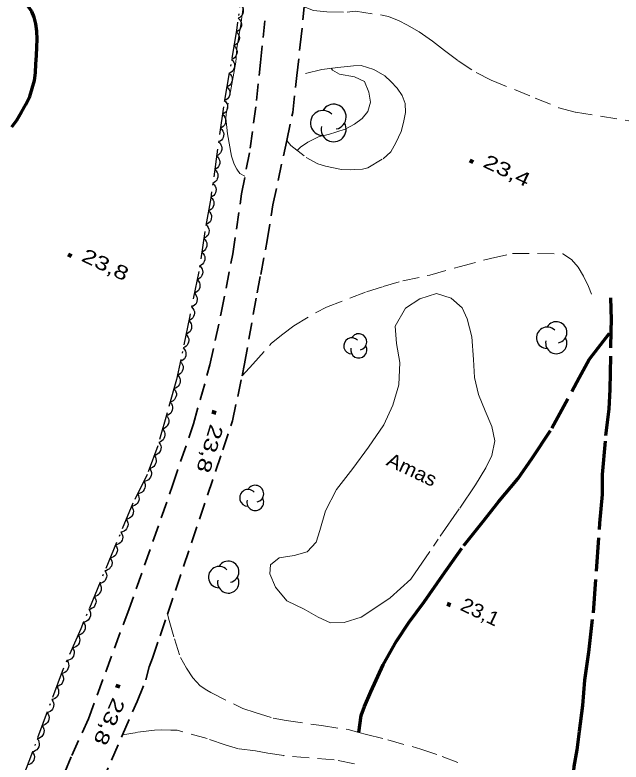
# Model space of a CAD drawing. Extents: x 356765 to 358572, y 5103174 to 5104650.
# Drawn here: x 357346.7 to 357411.9, y 5104313.8 to 5104394.2 of the extents above; entities that cross this region are included whole.
import ezdxf

# ---------------------------------------------------------------- set-up
doc = ezdxf.new("R2010")
doc.units = 0
doc.header["$LTSCALE"] = 0.6
for name, pattern in [('DOT_DASHED', [7.7, 5, -1.2, 0.3, -1.2]), ('LONG_DASH_SHORT_DASH', [9.9, 6, -1.2, 1.5, -1.2]), ('LONG_DASHED', [7.5, 6, -1.5]), ('MEDIUM_DASHED', [4.5, 3, -1.5])]:
    doc.linetypes.add(name, pattern=pattern)
for name, color, linetype, lineweight in [('19', 7, 'Continuous', 13), ('2', 7, 'Continuous', 13), ('21', 7, 'Continuous', 53), ('22', 7, 'Continuous', 35), ('3', 7, 'Continuous', 140), ('44', 7, 'Continuous', 25), ('57', 7, 'LONG_DASH_SHORT_DASH', 13)]:
    doc.layers.add(name, color=color, linetype=linetype, lineweight=lineweight)

msp = doc.modelspace()

# ---------------------------------------------------------------- linework, layer by layer
at = {"layer": '19', "linetype": 'MEDIUM_DASHED'}
for points in [[(357377.8, 5104395.04), (357378.81, 5104394.67), (357380.22, 5104394.5), (357382.4, 5104394.49), (357383.32, 5104394.57), (357385.99, 5104394.19), (357386.87, 5104394), (357388, 5104393.56), (357388.83, 5104393.1), (357390.18, 5104392.35), (357391.6, 5104391.37), (357392.9, 5104390.35), (357394.35, 5104389.25), (357396.3, 5104387.97), (357397.92, 5104387.17), (357402.65, 5104385.23), (357405.22, 5104384.2), (357407.01, 5104383.7), (357412.74, 5104382.8), (357414.16, 5104382.7)], [(357375.91, 5104380.66), (357376.37, 5104380.12), (357378.02, 5104378.82), (357379.25, 5104378.16), (357380.08, 5104377.9), (357381.79, 5104377.56), (357382.75, 5104377.52), (357383.25, 5104377.53), (357384.06, 5104377.57), (357384.65, 5104377.74), (357386.3, 5104378.71), (357387.1, 5104379.44), (357387.65, 5104380.41), (357388.24, 5104381.65), (357388.48, 5104382.6), (357388.68, 5104383.67), (357388.65, 5104384.66), (357388.35, 5104385.52), (357387.8, 5104386.31), (357387.1, 5104387), (357386.48, 5104387.64), (357385.28, 5104388.31), (357383.92, 5104388.74), (357383.11, 5104388.7), (357381.42, 5104388.54), (357379.69, 5104388.3), (357377, 5104387.66)], [(357371.11, 5104355.35), (357372.28, 5104356.59), (357374.26, 5104358.85), (357375.49, 5104359.83), (357376.69, 5104360.73), (357379.09, 5104362.16), (357380.2, 5104362.73), (357384.5, 5104364.38), (357386.29, 5104364.95), (357388.4, 5104365.55), (357391.32, 5104366.19), (357394.48, 5104367.08), (357397.84, 5104367.97), (357400.21, 5104368.51), (357405.63, 5104368.47), (357406.57, 5104367.85), (357407.3, 5104367.05), (357407.84, 5104366.07), (357408.4, 5104364.97), (357408.71, 5104364.11)], [(357363.07, 5104329.69), (357363.27, 5104328.99), (357363.83, 5104327.02), (357364.47, 5104325.02), (357365.11, 5104323.88), (357365.79, 5104322.82), (357366.59, 5104321.98), (357367.3, 5104321.49), (357367.75, 5104321.24), (357371.19, 5104319.53), (357372.51, 5104319.09), (357374.44, 5104318.51), (357375.84, 5104318.23), (357379.64, 5104317.69), (357382.53, 5104317.26), (357383.68, 5104316.96), (357384.5, 5104316.75), (357386.8, 5104316.16), (357390.36, 5104315.16), (357392.66, 5104314.37), (357394.35, 5104313.73)], [(357383.21, 5104313.57), (357381.01, 5104314.01), (357375.6, 5104314.46), (357373.89, 5104314.72), (357372.56, 5104314.97), (357370.73, 5104315.2), (357369.3, 5104315.61), (357367.34, 5104316.3), (357364.13, 5104317.2), (357363.44, 5104317.19), (357362.48, 5104317.23), (357361.68, 5104317.19), (357359.8, 5104316.96), (357358.23, 5104316.69)]]:
    msp.add_lwpolyline(points, dxfattribs=at)
at = {"layer": '2', "linetype": 'LONG_DASHED'}
msp.add_lwpolyline([(357380.57, 5104468.05), (357379.38, 5104468.12), (357377.44, 5104466.62), (357376.7, 5104459.98), (357375.97, 5104452.73), (357375.04, 5104449.53), (357373.93, 5104428.78), (357373.33, 5104414.17), (357372.51, 5104404.84), (357370.99, 5104393.4), (357370.55, 5104390.57), (357370.45, 5104389.09), (357369.44, 5104383.8), (357369.34, 5104383.08), (357369.52, 5104381.37), (357369.95, 5104378.98), (357370.25, 5104378.12), (357370.54, 5104377.57), (357370.86, 5104377.1), (357371.39, 5104376.81)], dxfattribs=at)
at = {"layer": '2'}
msp.add_lwpolyline([(357380.71, 5104388.44), (357380.85, 5104388.23), (357381.6, 5104387.81), (357383.2, 5104387.51), (357384.29, 5104387), (357384.74, 5104385.87), (357384.92, 5104384.79), (357384.65, 5104383.77), (357384.03, 5104383.03), (357383.2, 5104382.41), (357382.21, 5104381.88), (357380.41, 5104381.31), (357379.4, 5104381.09), (357378.18, 5104380.49), (357377.38, 5104379.95), (357377.03, 5104379.6)], dxfattribs=at)
at = {"layer": '21', "linetype": 'MEDIUM_DASHED', "lineweight": 35}
for points in [[(357355.95, 5104311.51), (357358.23, 5104316.69), (357359.82, 5104320.3), (357360.73, 5104322.61), (357361.12, 5104324.03), (357361.47, 5104324.96), (357362.29, 5104327.36), (357363.07, 5104329.69), (357369.04, 5104347.38), (357370.07, 5104350.49), (357371.11, 5104355.35), (357371.38, 5104356.62), (357372.72, 5104364.26), (357373.11, 5104366.26), (357373.82, 5104369.9), (357374.42, 5104373.73), (357375.91, 5104380.66), (357376.56, 5104383.68), (357377, 5104387.66), (357377.37, 5104390.96), (357377.8, 5104395.04)], [(357351.02, 5104310.18), (357352.77, 5104314.46), (357354.56, 5104318.42), (357358.8, 5104329.87), (357363.63, 5104343.55), (357365.86, 5104350.16), (357367.65, 5104356.51), (357368.86, 5104362.13), (357370.1, 5104368.46), (357371.05, 5104374.93), (357371.99, 5104379.84), (357372.66, 5104384.98), (357373.09, 5104389.07), (357373.62, 5104394.36)]]:
    msp.add_lwpolyline(points, dxfattribs=at)
at = {"layer": '22', "linetype": 'LONG_DASHED', "lineweight": 70}
for points in [[(357348.24, 5104385.41), (357348.75, 5104387.11), (357348.85, 5104387.98), (357348.92, 5104388.88), (357348.98, 5104389.82), (357349.01, 5104390.72), (357349.03, 5104391.59), (357349.01, 5104392.44), (357348.91, 5104393.23), (357348.72, 5104393.93), (357348.48, 5104394.55), (357348.13, 5104395.04), (357347.75, 5104395.37), (357347.42, 5104395.57), (357347.1, 5104395.74)], [(357346.33, 5104382.13), (357346.86, 5104382.87), (357347.36, 5104383.7), (357347.81, 5104384.55), (357348.24, 5104385.41)], [(357406.28, 5104306.42), (357406.24, 5104307.08), (357406.32, 5104307.92), (357406.66, 5104310.86), (357406.74, 5104311.89), (357406.85, 5104313.3), (357407.16, 5104315.09), (357407.41, 5104317.11), (357407.77, 5104319.86), (357408.01, 5104322.57), (357408.42, 5104325.58), (357408.92, 5104329.82), (357409.63, 5104339.49), (357409.89, 5104342.58), (357409.91, 5104344.73), (357410.27, 5104348.9), (357410.62, 5104351.77), (357410.72, 5104353.87), (357410.85, 5104360.17), (357410.87, 5104361.35), (357410.81, 5104363.73)], [(357383.68, 5104316.96), (357383.91, 5104318.79), (357384.29, 5104319.76), (357384.98, 5104321.34), (357386.3, 5104324.24), (357387.73, 5104326.78), (357389.06, 5104328.79), (357390.7, 5104331.02), (357392.68, 5104333.85), (357394.99, 5104337.08), (357396.99, 5104339.6), (357398.71, 5104341.79), (357400.79, 5104344.26), (357402.32, 5104346.46), (357404.44, 5104349.7), (357407.39, 5104355.13), (357408.48, 5104357.08), (357410.85, 5104360.17)]]:
    msp.add_lwpolyline(points, dxfattribs=at)
at = {"layer": '3'}
for p, q in [((357395.62, 5104378.51), (357395.99, 5104378.34)), ((357352.39, 5104368.4), (357352.75, 5104368.23)), ((357368.13, 5104351.61), (357368.02, 5104351.22)), ((357393.18, 5104330.81), (357393.54, 5104330.64)), ((357357.8, 5104322.13), (357357.64, 5104321.76))]:
    msp.add_line(p, q, dxfattribs=at)
at = {"layer": '44', "linetype": 'DOT_DASHED'}
msp.add_lwpolyline([(357371.23, 5104397.98), (357370.51, 5104392.5), (357369.1, 5104384.3), (357367.73, 5104374.47), (357367.1, 5104370.89), (357366.44, 5104366.55), (357365.44, 5104361.61), (357364.05, 5104354.93), (357363.04, 5104351.37), (357362.03, 5104347.81), (357360.89, 5104344.72), (357359.36, 5104341.65), (357353.73, 5104328.1), (357351.75, 5104323.52), (357347.09, 5104311)], dxfattribs=at)
at = {"layer": '44'}
for points in [[(357370.88, 5104395.33), (357371.04, 5104395.19), (357371.14, 5104395.01), (357371.21, 5104394.86), (357371.23, 5104394.69), (357371.23, 5104394.5), (357371.17, 5104394.32), (357371.1, 5104394.17), (357370.99, 5104394.04), (357370.85, 5104393.92), (357370.69, 5104393.84)], [(357370.69, 5104393.84), (357370.84, 5104393.7), (357370.95, 5104393.53), (357371.02, 5104393.38), (357371.04, 5104393.2), (357371.03, 5104393.02), (357370.97, 5104392.83), (357370.91, 5104392.68), (357370.79, 5104392.55), (357370.65, 5104392.43), (357370.49, 5104392.35)], [(357370.48, 5104392.35), (357370.64, 5104392.21), (357370.73, 5104392.03), (357370.8, 5104391.88), (357370.81, 5104391.7), (357370.8, 5104391.52), (357370.73, 5104391.34), (357370.66, 5104391.19), (357370.54, 5104391.06), (357370.39, 5104390.95), (357370.23, 5104390.87)], [(357370.23, 5104390.87), (357370.38, 5104390.73), (357370.48, 5104390.55), (357370.54, 5104390.4), (357370.56, 5104390.22), (357370.54, 5104390.04), (357370.48, 5104389.86), (357370.41, 5104389.71), (357370.29, 5104389.58), (357370.14, 5104389.47), (357369.98, 5104389.4)], [(357369.98, 5104389.4), (357370.13, 5104389.25), (357370.23, 5104389.07), (357370.29, 5104388.92), (357370.3, 5104388.75), (357370.29, 5104388.56), (357370.22, 5104388.38), (357370.15, 5104388.23), (357370.03, 5104388.1), (357369.89, 5104387.99), (357369.72, 5104387.92)], [(357369.72, 5104387.92), (357369.87, 5104387.77), (357369.97, 5104387.6), (357370.03, 5104387.44), (357370.05, 5104387.27), (357370.03, 5104387.08), (357369.97, 5104386.9), (357369.9, 5104386.75), (357369.78, 5104386.63), (357369.63, 5104386.51), (357369.47, 5104386.44)], [(357369.47, 5104386.44), (357369.62, 5104386.29), (357369.72, 5104386.12), (357369.78, 5104385.96), (357369.79, 5104385.79), (357369.78, 5104385.6), (357369.72, 5104385.42), (357369.65, 5104385.28), (357369.52, 5104385.15), (357369.38, 5104385.04), (357369.21, 5104384.96)], [(357369.19, 5104384.96), (357369.35, 5104384.82), (357369.45, 5104384.65), (357369.52, 5104384.5), (357369.54, 5104384.32), (357369.53, 5104384.14), (357369.47, 5104383.96), (357369.41, 5104383.81), (357369.29, 5104383.68), (357369.15, 5104383.56), (357368.99, 5104383.48)], [(357368.99, 5104383.48), (357369.14, 5104383.34), (357369.25, 5104383.16), (357369.31, 5104383.01), (357369.33, 5104382.84), (357369.32, 5104382.65), (357369.27, 5104382.47), (357369.2, 5104382.32), (357369.08, 5104382.19), (357368.94, 5104382.07), (357368.78, 5104381.99)], [(357368.78, 5104381.99), (357368.93, 5104381.85), (357369.04, 5104381.68), (357369.1, 5104381.53), (357369.13, 5104381.35), (357369.12, 5104381.17), (357369.06, 5104380.99), (357368.99, 5104380.84), (357368.88, 5104380.7), (357368.73, 5104380.59), (357368.57, 5104380.51)], [(357368.57, 5104380.51), (357368.73, 5104380.37), (357368.83, 5104380.19), (357368.9, 5104380.04), (357368.92, 5104379.87), (357368.91, 5104379.68), (357368.85, 5104379.5), (357368.79, 5104379.35), (357368.67, 5104379.22), (357368.53, 5104379.1), (357368.36, 5104379.02)], [(357368.36, 5104379.02), (357368.52, 5104378.88), (357368.62, 5104378.71), (357368.69, 5104378.56), (357368.71, 5104378.38), (357368.7, 5104378.2), (357368.64, 5104378.01), (357368.58, 5104377.87), (357368.46, 5104377.73), (357368.32, 5104377.62), (357368.16, 5104377.54)], [(357368.16, 5104377.54), (357368.31, 5104377.4), (357368.42, 5104377.22), (357368.48, 5104377.07), (357368.5, 5104376.9), (357368.49, 5104376.71), (357368.44, 5104376.53), (357368.37, 5104376.38), (357368.26, 5104376.25), (357368.11, 5104376.13), (357367.95, 5104376.05)], [(357367.95, 5104376.05), (357368.11, 5104375.91), (357368.21, 5104375.74), (357368.28, 5104375.59), (357368.3, 5104375.41), (357368.29, 5104375.23), (357368.23, 5104375.04), (357368.16, 5104374.89), (357368.05, 5104374.76), (357367.9, 5104374.64), (357367.74, 5104374.56)], [(357367.75, 5104374.56), (357367.9, 5104374.42), (357368, 5104374.24), (357368.06, 5104374.09), (357368.07, 5104373.91), (357368.05, 5104373.73), (357367.99, 5104373.55), (357367.92, 5104373.4), (357367.8, 5104373.27), (357367.65, 5104373.16), (357367.49, 5104373.09)], [(357367.49, 5104373.09), (357367.64, 5104372.94), (357367.74, 5104372.76), (357367.8, 5104372.61), (357367.81, 5104372.44), (357367.79, 5104372.25), (357367.73, 5104372.07), (357367.66, 5104371.92), (357367.54, 5104371.8), (357367.39, 5104371.68), (357367.23, 5104371.61)], [(357367.21, 5104371.61), (357367.36, 5104371.47), (357367.47, 5104371.3), (357367.53, 5104371.14), (357367.55, 5104370.97), (357367.54, 5104370.78), (357367.48, 5104370.6), (357367.41, 5104370.45), (357367.29, 5104370.32), (357367.15, 5104370.21), (357366.98, 5104370.13)], [(357366.98, 5104370.13), (357367.14, 5104369.99), (357367.24, 5104369.81), (357367.3, 5104369.66), (357367.32, 5104369.49), (357367.31, 5104369.3), (357367.25, 5104369.12), (357367.18, 5104368.97), (357367.07, 5104368.84), (357366.92, 5104368.72), (357366.76, 5104368.65)], [(357366.76, 5104368.65), (357366.91, 5104368.51), (357367.02, 5104368.33), (357367.08, 5104368.18), (357367.1, 5104368), (357367.09, 5104367.82), (357367.03, 5104367.64), (357366.96, 5104367.49), (357366.84, 5104367.36), (357366.7, 5104367.24), (357366.53, 5104367.16)], [(357366.56, 5104367.16), (357366.71, 5104367.01), (357366.8, 5104366.83), (357366.86, 5104366.67), (357366.87, 5104366.5), (357366.85, 5104366.31), (357366.78, 5104366.14), (357366.71, 5104365.99), (357366.58, 5104365.87), (357366.43, 5104365.76), (357366.27, 5104365.69)], [(357366.27, 5104365.69), (357366.41, 5104365.54), (357366.51, 5104365.36), (357366.56, 5104365.2), (357366.57, 5104365.03), (357366.55, 5104364.84), (357366.48, 5104364.67), (357366.41, 5104364.52), (357366.28, 5104364.4), (357366.13, 5104364.29), (357365.97, 5104364.22)], [(357365.97, 5104364.22), (357366.11, 5104364.07), (357366.21, 5104363.89), (357366.26, 5104363.73), (357366.28, 5104363.56), (357366.25, 5104363.37), (357366.19, 5104363.2), (357366.11, 5104363.05), (357365.99, 5104362.93), (357365.84, 5104362.82), (357365.67, 5104362.75)], [(357365.67, 5104362.75), (357365.82, 5104362.6), (357365.91, 5104362.42), (357365.97, 5104362.26), (357365.98, 5104362.09), (357365.96, 5104361.9), (357365.89, 5104361.73), (357365.81, 5104361.58), (357365.69, 5104361.46), (357365.54, 5104361.35), (357365.37, 5104361.28)], [(357365.37, 5104361.28), (357365.52, 5104361.13), (357365.61, 5104360.95), (357365.67, 5104360.79), (357365.67, 5104360.62), (357365.65, 5104360.43), (357365.58, 5104360.25), (357365.51, 5104360.11), (357365.38, 5104359.99), (357365.23, 5104359.88), (357365.07, 5104359.81)], [(357365.07, 5104359.81), (357365.21, 5104359.66), (357365.3, 5104359.48), (357365.36, 5104359.32), (357365.37, 5104359.15), (357365.35, 5104358.96), (357365.28, 5104358.79), (357365.2, 5104358.64), (357365.08, 5104358.52), (357364.93, 5104358.41), (357364.76, 5104358.34)], [(357364.76, 5104358.34), (357364.91, 5104358.19), (357365, 5104358.01), (357365.05, 5104357.85), (357365.06, 5104357.68), (357365.04, 5104357.5), (357364.97, 5104357.32), (357364.9, 5104357.17), (357364.77, 5104357.05), (357364.62, 5104356.94), (357364.45, 5104356.87)], [(357364.45, 5104356.87), (357364.6, 5104356.72), (357364.69, 5104356.54), (357364.75, 5104356.39), (357364.76, 5104356.21), (357364.74, 5104356.03), (357364.67, 5104355.85), (357364.59, 5104355.7), (357364.47, 5104355.58), (357364.32, 5104355.47), (357364.15, 5104355.4)], [(357364.18, 5104355.4), (357364.32, 5104355.24), (357364.4, 5104355.05), (357364.44, 5104354.89), (357364.44, 5104354.71), (357364.4, 5104354.53), (357364.32, 5104354.36), (357364.24, 5104354.22), (357364.1, 5104354.11), (357363.94, 5104354.01), (357363.77, 5104353.95)], [(357363.77, 5104353.95), (357363.91, 5104353.79), (357363.99, 5104353.61), (357364.03, 5104353.45), (357364.03, 5104353.27), (357363.99, 5104353.09), (357363.91, 5104352.92), (357363.83, 5104352.78), (357363.69, 5104352.66), (357363.53, 5104352.57), (357363.36, 5104352.51)], [(357363.36, 5104352.51), (357363.5, 5104352.35), (357363.58, 5104352.16), (357363.62, 5104352), (357363.62, 5104351.83), (357363.58, 5104351.65), (357363.5, 5104351.47), (357363.42, 5104351.33), (357363.28, 5104351.22), (357363.12, 5104351.12), (357362.95, 5104351.07)], [(357362.95, 5104351.07), (357363.09, 5104350.91), (357363.17, 5104350.72), (357363.21, 5104350.56), (357363.21, 5104350.38), (357363.17, 5104350.2), (357363.09, 5104350.03), (357363.01, 5104349.89), (357362.87, 5104349.78), (357362.72, 5104349.68), (357362.54, 5104349.62)], [(357362.54, 5104349.62), (357362.68, 5104349.46), (357362.76, 5104349.28), (357362.8, 5104349.12), (357362.8, 5104348.94), (357362.77, 5104348.76), (357362.68, 5104348.59), (357362.6, 5104348.45), (357362.46, 5104348.33), (357362.31, 5104348.24), (357362.14, 5104348.18)], [(357362.16, 5104348.17), (357362.29, 5104348), (357362.35, 5104347.81), (357362.38, 5104347.65), (357362.37, 5104347.47), (357362.32, 5104347.29), (357362.22, 5104347.13), (357362.13, 5104347), (357361.98, 5104346.89), (357361.82, 5104346.81), (357361.64, 5104346.76)], [(357361.64, 5104346.76), (357361.77, 5104346.59), (357361.83, 5104346.4), (357361.86, 5104346.24), (357361.85, 5104346.06), (357361.8, 5104345.89), (357361.7, 5104345.72), (357361.61, 5104345.59), (357361.46, 5104345.48), (357361.3, 5104345.4), (357361.12, 5104345.36)], [(357361.19, 5104345.33), (357361.3, 5104345.15), (357361.34, 5104344.95), (357361.35, 5104344.78), (357361.32, 5104344.61), (357361.25, 5104344.44), (357361.14, 5104344.28), (357361.03, 5104344.16), (357360.88, 5104344.07), (357360.7, 5104344.01), (357360.52, 5104343.98)], [(357360.52, 5104343.98), (357360.63, 5104343.8), (357360.67, 5104343.6), (357360.68, 5104343.44), (357360.65, 5104343.27), (357360.58, 5104343.1), (357360.47, 5104342.94), (357360.36, 5104342.82), (357360.21, 5104342.73), (357360.03, 5104342.67), (357359.85, 5104342.64)], [(357359.85, 5104342.64), (357359.96, 5104342.46), (357360, 5104342.26), (357360.02, 5104342.1), (357359.98, 5104341.93), (357359.91, 5104341.75), (357359.8, 5104341.6), (357359.69, 5104341.48), (357359.54, 5104341.39), (357359.36, 5104341.32), (357359.19, 5104341.3)], [(357359.21, 5104341.29), (357359.32, 5104341.11), (357359.38, 5104340.92), (357359.41, 5104340.76), (357359.38, 5104340.58), (357359.33, 5104340.41), (357359.23, 5104340.24), (357359.13, 5104340.12), (357358.98, 5104340.02), (357358.81, 5104339.94), (357358.63, 5104339.9)], [(357358.63, 5104339.9), (357358.75, 5104339.73), (357358.81, 5104339.53), (357358.83, 5104339.37), (357358.81, 5104339.2), (357358.75, 5104339.02), (357358.65, 5104338.86), (357358.55, 5104338.73), (357358.4, 5104338.63), (357358.24, 5104338.55), (357358.06, 5104338.52)], [(357358.06, 5104338.52), (357358.17, 5104338.34), (357358.23, 5104338.15), (357358.26, 5104337.99), (357358.23, 5104337.81), (357358.18, 5104337.64), (357358.08, 5104337.47), (357357.97, 5104337.35), (357357.83, 5104337.25), (357357.66, 5104337.17), (357357.48, 5104337.13)], [(357357.48, 5104337.13), (357357.6, 5104336.96), (357357.66, 5104336.76), (357357.68, 5104336.6), (357357.66, 5104336.43), (357357.6, 5104336.25), (357357.5, 5104336.09), (357357.4, 5104335.96), (357357.25, 5104335.86), (357357.08, 5104335.78), (357356.91, 5104335.75)], [(357356.91, 5104335.75), (357357.02, 5104335.57), (357357.08, 5104335.38), (357357.11, 5104335.22), (357357.08, 5104335.04), (357357.03, 5104334.87), (357356.92, 5104334.7), (357356.82, 5104334.57), (357356.68, 5104334.48), (357356.51, 5104334.4), (357356.33, 5104334.36)], [(357356.33, 5104334.36), (357356.45, 5104334.19), (357356.5, 5104333.99), (357356.53, 5104333.83), (357356.51, 5104333.66), (357356.45, 5104333.48), (357356.35, 5104333.32), (357356.25, 5104333.19), (357356.1, 5104333.09), (357355.93, 5104333.01), (357355.76, 5104332.98)], [(357355.76, 5104332.98), (357355.87, 5104332.8), (357355.93, 5104332.61), (357355.95, 5104332.44), (357355.93, 5104332.27), (357355.87, 5104332.09), (357355.77, 5104331.93), (357355.67, 5104331.8), (357355.53, 5104331.71), (357355.36, 5104331.63), (357355.18, 5104331.59)], [(357355.18, 5104331.59), (357355.3, 5104331.42), (357355.35, 5104331.22), (357355.38, 5104331.06), (357355.36, 5104330.89), (357355.3, 5104330.71), (357355.2, 5104330.55), (357355.1, 5104330.42), (357354.95, 5104330.32), (357354.78, 5104330.24), (357354.61, 5104330.21)], [(357354.61, 5104330.21), (357354.72, 5104330.03), (357354.78, 5104329.84), (357354.8, 5104329.67), (357354.78, 5104329.5), (357354.72, 5104329.32), (357354.62, 5104329.16), (357354.52, 5104329.03), (357354.37, 5104328.94), (357354.21, 5104328.86), (357354.03, 5104328.82)], [(357354.03, 5104328.82), (357354.14, 5104328.65), (357354.2, 5104328.45), (357354.23, 5104328.29), (357354.2, 5104328.12), (357354.15, 5104327.94), (357354.05, 5104327.78), (357353.95, 5104327.65), (357353.8, 5104327.55), (357353.63, 5104327.47), (357353.45, 5104327.44)], [(357353.45, 5104327.44), (357353.56, 5104327.26), (357353.61, 5104327.07), (357353.64, 5104326.91), (357353.61, 5104326.73), (357353.55, 5104326.56), (357353.45, 5104326.4), (357353.34, 5104326.27), (357353.2, 5104326.17), (357353.03, 5104326.1), (357352.85, 5104326.06)], [(357352.85, 5104326.06), (357352.96, 5104325.89), (357353.02, 5104325.69), (357353.04, 5104325.53), (357353.01, 5104325.35), (357352.96, 5104325.18), (357352.85, 5104325.02), (357352.75, 5104324.89), (357352.6, 5104324.8), (357352.43, 5104324.72), (357352.25, 5104324.69)], [(357352.25, 5104324.69), (357352.37, 5104324.51), (357352.42, 5104324.32), (357352.44, 5104324.15), (357352.42, 5104323.98), (357352.36, 5104323.8), (357352.26, 5104323.64), (357352.15, 5104323.52), (357352.01, 5104323.42), (357351.84, 5104323.34), (357351.66, 5104323.31)], [(357351.67, 5104323.31), (357351.79, 5104323.14), (357351.86, 5104322.94), (357351.89, 5104322.78), (357351.87, 5104322.61), (357351.82, 5104322.43), (357351.73, 5104322.26), (357351.63, 5104322.13), (357351.49, 5104322.03), (357351.32, 5104321.94), (357351.15, 5104321.9)], [(357351.15, 5104321.9), (357351.27, 5104321.73), (357351.33, 5104321.54), (357351.36, 5104321.38), (357351.35, 5104321.2), (357351.3, 5104321.02), (357351.2, 5104320.86), (357351.11, 5104320.72), (357350.96, 5104320.62), (357350.8, 5104320.54), (357350.62, 5104320.49)], [(357350.62, 5104320.49), (357350.75, 5104320.32), (357350.81, 5104320.13), (357350.84, 5104319.97), (357350.82, 5104319.79), (357350.78, 5104319.62), (357350.68, 5104319.45), (357350.58, 5104319.32), (357350.44, 5104319.21), (357350.28, 5104319.13), (357350.1, 5104319.09)], [(357350.1, 5104319.09), (357350.22, 5104318.92), (357350.29, 5104318.73), (357350.32, 5104318.56), (357350.3, 5104318.39), (357350.25, 5104318.21), (357350.16, 5104318.04), (357350.06, 5104317.91), (357349.92, 5104317.81), (357349.75, 5104317.73), (357349.58, 5104317.68)], [(357349.58, 5104317.68), (357349.7, 5104317.51), (357349.76, 5104317.32), (357349.79, 5104317.16), (357349.78, 5104316.98), (357349.73, 5104316.8), (357349.63, 5104316.64), (357349.54, 5104316.51), (357349.39, 5104316.4), (357349.23, 5104316.32), (357349.05, 5104316.28)], [(357349.05, 5104316.28), (357349.18, 5104316.11), (357349.24, 5104315.91), (357349.27, 5104315.75), (357349.25, 5104315.58), (357349.21, 5104315.4), (357349.11, 5104315.23), (357349.01, 5104315.1), (357348.87, 5104315), (357348.71, 5104314.91), (357348.53, 5104314.87)], [(357348.53, 5104314.87), (357348.65, 5104314.7), (357348.72, 5104314.51), (357348.75, 5104314.35), (357348.73, 5104314.17), (357348.68, 5104313.99), (357348.59, 5104313.83), (357348.49, 5104313.7), (357348.35, 5104313.59), (357348.18, 5104313.51), (357348.01, 5104313.47)]]:
    msp.add_lwpolyline(points, dxfattribs=at)
for centre, radius, start, end in [((357380.9631, 5104383.2247), 1.3482, 282.26917, 149.72626), ((357379.8036, 5104382.5506), 1.3482, 44.11537, 269.80396), ((357380.9631, 5104381.8765), 1.3482, 166.93686, 29.62122), ((357404.93, 5104360.0107), 1.1493, 282.26917, 149.72626), ((357403.9416, 5104359.4361), 1.1493, 44.11537, 269.80396), ((357382.9153, 5104358.5598), 0.8698, 44.11537, 269.80396), ((357383.6633, 5104358.9947), 0.8698, 282.26917, 149.72626), ((357404.93, 5104358.8615), 1.1493, 166.93686, 29.62122), ((357383.6633, 5104358.1248), 0.8698, 166.93686, 29.62122), ((357372.5277, 5104342.6527), 0.9042, 282.26917, 149.72626), ((357371.75, 5104342.2005), 0.9042, 44.11537, 269.80396), ((357372.5277, 5104341.7484), 0.9042, 166.93686, 29.62122), ((357369.62, 5104334.2507), 1.1492, 282.26917, 149.72626), ((357368.6317, 5104333.6761), 1.1492, 44.11537, 269.80396), ((357369.62, 5104333.1015), 1.1492, 166.93686, 29.62122)]:
    msp.add_arc(centre, radius, start, end, dxfattribs=at)
at = {"layer": '57'}
msp.add_lwpolyline([(357389.26, 5104333.45), (357392.44, 5104338.07), (357394.54, 5104341.11), (357396.24, 5104343.61), (357397.36, 5104345.44), (357398, 5104346.75), (357398.31, 5104348.35), (357397.99, 5104349.9), (357397.26, 5104351.58), (357396.57, 5104353.33), (357396.12, 5104355.16), (357396.01, 5104357.08), (357395.82, 5104359.54), (357395.33, 5104361.48), (357394.81, 5104362.66), (357393.62, 5104363.71), (357392.03, 5104364.2), (357390.23, 5104363.63), (357388.68, 5104362.62), (357387.59, 5104360.68), (357387.74, 5104358.83), (357388.07, 5104356.78), (357387.99, 5104354.37), (357387.35, 5104352.18), (357386.37, 5104350.07), (357384.72, 5104347.65), (357383.03, 5104345.35), (357381.27, 5104343.09), (357380.09, 5104340.81), (357379.49, 5104338.69), (357379.08, 5104337.44), (357378.11, 5104336.41), (357376.71, 5104336.01), (357375.08, 5104335.74), (357374.16, 5104334.98), (357374.11, 5104334.02), (357374.7, 5104332.61), (357375.94, 5104331.14), (357377.79, 5104330.21), (357379.29, 5104329.38), (357380.61, 5104328.74), (357382.11, 5104328.79), (357383.91, 5104329.36), (357384.98, 5104330.04), (357387.05, 5104331.44)], close=True, dxfattribs=at)

# ---------------------------------------------------------------- texts
at = {"layer": '3'}
for s, rotation, width, p in [('23,4   ', 334.72, 1.35, (357396.92, 5104377.88)), ('23,8   ', 334.619, 1.35, (357353.69, 5104367.76)), ('23,8   ', 253.091, 1.35, (357367.69, 5104350.23)), ('23,1   ', 334.619, 1.1, (357394.48, 5104330.18)), ('23,8   ', 246.171, 1.35, (357357.2, 5104320.82))]:
    msp.add_text(s, height=1.5, rotation=rotation, dxfattribs=dict(at, width=width)).set_placement(p)
at = {"layer": '57', "width": 1.1}
msp.add_text('Amas', height=1.5, rotation=334.72, dxfattribs=at).set_placement((357386.52, 5104345.77))

doc.saveas('drawing.dxf')
